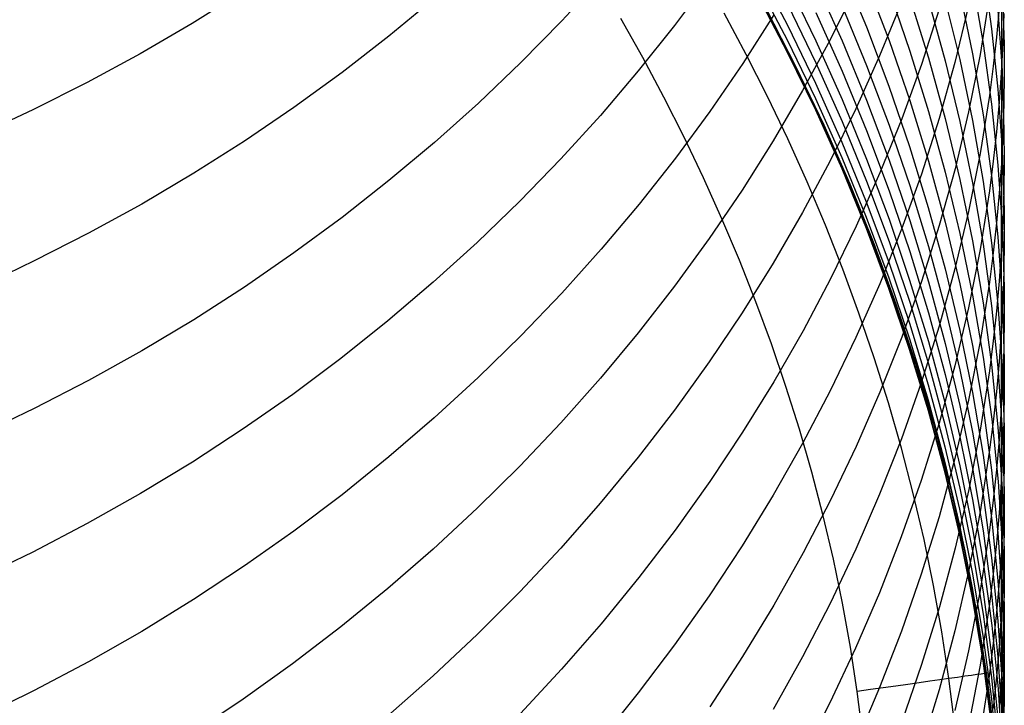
# Model space of a CAD drawing. Extents: x -383 to 1849, y -1185 to -529.
# Tile 705 of 870: x 1839.48 to 1846.99, y -1103.28 to -1098.05. Entities that reach past the tile are written whole.
import ezdxf

# ---------------------------------------------------------------- set-up
doc = ezdxf.new("R2010")
doc.units = 0
doc.layers.add('PREDEFINITO', color=7, linetype='CONTINUOUS')

msp = doc.modelspace()

# ---------------------------------------------------------------- linework, layer by layer
at = {"layer": 'PREDEFINITO'}
for p, q in [((1845.1122, -1097.6567, 581.6383), (1845.3401, -1098.0931, 581.6551)), ((1845.7566, -1097.6556, 591.3899), (1845.943, -1098.1055, 591.4625)), ((1846.8334, -1097.6615, 605.1095), (1846.8981, -1098.1215, 605.2617)), ((1843.9205, -1097.734, 629.2261), (1843.6195, -1098.0608, 629.4364)), ((1844.7435, -1097.7415, 626.9721), (1844.4794, -1098.096, 627.1893)), ((1845.9437, -1097.7586, 593.0454), (1846.1158, -1098.2117, 593.1281)), ((1846.9723, -1097.7373, 612.5524), (1846.9723, -1099.149, 609.3175)), ((1841.1866, -1097.838, 634.0131), (1840.7993, -1098.0806, 634.1863)), ((1845.1121, -1097.7741, 580.0054), (1845.3401, -1098.2108, 580.0135)), ((1845.342, -1097.7701, 584.9217), (1845.5564, -1098.2124, 584.9545)), ((1845.5566, -1097.7676, 588.175), (1845.7572, -1098.2139, 588.2266)), ((1845.8625, -1097.8105, 622.6603), (1845.6666, -1098.2046, 622.8791)), ((1846.1171, -1097.8351, 594.7376), (1846.2746, -1098.2913, 594.8299)), ((1846.7527, -1097.7735, 603.359), (1846.8335, -1098.2346, 603.5011)), ((1846.9789, -1097.7816, 608.8005), (1846.9939, -1098.2377, 608.9727)), ((1842.6459, -1097.89, 631.6539), (1842.2995, -1098.1772, 631.8484)), ((1845.3418, -1098.3015, 575.4382), (1845.1138, -1097.8667, 575.4729)), ((1845.114, -1097.853, 578.2368), (1845.342, -1098.2893, 578.2331)), ((1846.2731, -1097.8854, 596.4453), (1846.4158, -1098.3441, 596.5472)), ((1846.4158, -1097.9055, 598.1611), (1846.5434, -1098.3659, 598.2728)), ((1846.5423, -1097.8952, 599.8861), (1846.6547, -1098.3565, 600.0079)), ((1846.6558, -1097.8516, 601.6181), (1846.7525, -1098.3132, 601.75)), ((1846.8811, -1097.8789, 614.551), (1846.8102, -1098.3186, 614.749)), ((1845.4056, -1098.4106, 575.188), (1845.1799, -1097.9739, 575.188)), ((1845.4056, -1098.4106, 0.688), (1845.1799, -1097.9739, 0.688)), ((1845.1799, -1097.9739, 287.438), (1845.4056, -1098.4106, 287.438)), ((1845.3422, -1097.9384, 583.2871), (1845.5566, -1098.3808, 583.3122)), ((1845.757, -1097.9498, 589.8067), (1845.9435, -1098.4007, 589.8692)), ((1846.2104, -1097.9204, 620.6174), (1846.0439, -1098.3285, 620.8329)), ((1846.4989, -1097.9728, 618.5865), (1846.3633, -1098.3928, 618.7971)), ((1846.7222, -1097.9469, 616.5574), (1846.6181, -1098.378, 616.7625)), ((1846.956, -1097.961, 612.6475), (1846.9354, -1098.1845, 612.7426)), ((1846.9453, -1097.9818, 607.0325), (1846.9774, -1098.4408, 607.1951)), ((1843.6195, -1098.0608, 629.4364), (1843.3067, -1098.3792, 629.6417)), ((1844.2377, -1098.3414, -0.312), (1844.0702, -1098.0433, -0.312)), ((1845.026, -1098.3177, -0.0191), (1844.8572, -1098.0013, -0.0191)), ((1845.2369, -1098.015, 624.9301), (1844.9996, -1098.3867, 625.1472)), ((1845.5578, -1097.998, 586.5997), (1845.7583, -1098.4454, 586.642)), ((1846.9917, -1098.0051, 610.7604), (1846.9841, -1098.2311, 610.8511)), ((1840.7993, -1098.0806, 634.1863), (1840.4026, -1098.312, 634.3521)), ((1844.4794, -1098.096, 627.1893), (1844.2026, -1098.4432, 627.4024)), ((1845.3401, -1098.0931, 581.6551), (1845.5545, -1098.5363, 581.6723)), ((1845.943, -1098.1055, 591.4625), (1846.1151, -1098.5606, 591.5361)), ((1846.8981, -1098.1215, 605.2617), (1846.9465, -1098.5828, 605.4146)), ((1842.2995, -1098.1772, 631.8484), (1841.9425, -1098.4546, 632.0367)), ((1845.3401, -1098.2108, 580.0135), (1845.5544, -1098.6543, 580.0221)), ((1845.6666, -1098.2046, 622.8791), (1845.4564, -1098.5932, 623.0952)), ((1845.5564, -1098.2124, 584.9545), (1845.7568, -1098.661, 584.9881)), ((1845.7572, -1098.2139, 588.2266), (1845.9437, -1098.666, 588.2791)), ((1846.1158, -1098.2117, 593.1281), (1846.2733, -1098.6696, 593.212)), ((1846.9354, -1098.1845, 612.7426), (1846.9104, -1098.4075, 612.8376)), ((1845.342, -1098.2893, 578.2331), (1845.5564, -1098.7323, 578.2295)), ((1846.8335, -1098.2346, 603.5011), (1846.8983, -1098.6976, 603.644)), ((1846.9841, -1098.2311, 610.8511), (1846.9722, -1098.4569, 610.9418)), ((1846.9939, -1098.2377, 608.9727), (1846.9949, -1098.4657, 609.0588)), ((1840.4026, -1098.312, 634.3521), (1839.9969, -1098.5319, 634.5102)), ((1844.3987, -1098.6434, -0.312), (1844.2377, -1098.3414, -0.312)), ((1845.1878, -1098.638, -0.0191), (1845.026, -1098.3177, -0.0191)), ((1845.5562, -1098.7431, 575.4034), (1845.3418, -1098.3015, 575.4382)), ((1846.0439, -1098.3285, 620.8329), (1845.8624, -1098.7318, 621.0462)), ((1846.2746, -1098.2913, 594.8299), (1846.4172, -1098.7518, 594.9233)), ((1846.4158, -1098.3441, 596.5472), (1846.5434, -1098.8065, 596.6503)), ((1846.5434, -1098.3659, 598.2728), (1846.6557, -1098.8295, 598.3856)), ((1846.6547, -1098.3565, 600.0079), (1846.7515, -1098.8206, 600.1307)), ((1846.8102, -1098.3186, 614.749), (1846.7227, -1098.756, 614.9463)), ((1846.7525, -1098.3132, 601.75), (1846.8333, -1098.7771, 601.8829)), ((1843.3067, -1098.3792, 629.6417), (1842.9824, -1098.6889, 629.8417)), ((1844.9996, -1098.3867, 625.1472), (1844.749, -1098.7518, 625.3607)), ((1845.6176, -1098.854, 575.188), (1845.4056, -1098.4106, 575.188)), ((1845.6176, -1098.854, 0.688), (1845.4056, -1098.4106, 0.688)), ((1845.4056, -1098.4106, 287.438), (1845.6176, -1098.854, 287.438)), ((1845.5566, -1098.3808, 583.3122), (1845.7571, -1098.8294, 583.3378)), ((1845.9435, -1098.4007, 589.8692), (1846.1156, -1098.8569, 589.9328)), ((1846.3633, -1098.3928, 618.7971), (1846.2122, -1098.8088, 619.0061)), ((1846.6181, -1098.378, 616.7625), (1846.498, -1098.8059, 616.9664)), ((1846.9104, -1098.4075, 612.8376), (1846.8812, -1098.6302, 612.9325)), ((1846.9774, -1098.4408, 607.1951), (1846.9926, -1098.9001, 607.3582)), ((1841.9425, -1098.4546, 632.0367), (1841.5752, -1098.7219, 632.2186)), ((1844.2026, -1098.4432, 627.4024), (1843.9133, -1098.7827, 627.6112)), ((1845.7583, -1098.4454, 586.642), (1845.9448, -1098.8986, 586.6851)), ((1846.9722, -1098.4569, 610.9418), (1846.9558, -1098.6825, 611.0325)), ((1846.9949, -1098.4657, 609.0588), (1846.9917, -1098.6936, 609.1451)), ((1839.9969, -1098.5319, 634.5102), (1839.5824, -1098.7399, 634.6604)), ((1845.5545, -1098.5363, 581.6723), (1845.755, -1098.9858, 581.6901)), ((1846.1151, -1098.5606, 591.5361), (1846.2726, -1099.0205, 591.6108)), ((1846.9465, -1098.5828, 605.4146), (1846.9784, -1099.0449, 605.568)), ((1844.5531, -1098.949, -0.312), (1844.3987, -1098.6434, -0.312)), ((1845.3425, -1098.962, -0.0191), (1845.1878, -1098.638, -0.0191)), ((1845.4564, -1098.5932, 623.0952), (1845.2322, -1098.9759, 623.3083)), ((1845.5544, -1098.6543, 580.0221), (1845.755, -1099.1041, 580.031)), ((1845.7568, -1098.661, 584.9881), (1845.9432, -1099.1154, 585.0224)), ((1845.9437, -1098.666, 588.2791), (1846.1158, -1099.1234, 588.3325)), ((1846.8812, -1098.6302, 612.9325), (1846.81, -1099.074, 613.1219)), ((1839.5824, -1098.7399, 634.6604), (1839.372, -1098.8393, 634.7324)), ((1841.5752, -1098.7219, 632.2186), (1841.1979, -1098.9786, 632.3939)), ((1842.9824, -1098.6889, 629.8417), (1842.6469, -1098.9894, 630.0362)), ((1845.5564, -1098.7323, 578.2295), (1845.7569, -1099.1817, 578.2262)), ((1845.8624, -1098.7318, 621.0462), (1845.6665, -1099.1301, 621.2572)), ((1846.2733, -1098.6696, 593.212), (1846.416, -1099.1318, 593.2969)), ((1846.8983, -1098.6976, 603.644), (1846.9467, -1099.1618, 603.7877)), ((1846.9558, -1098.6825, 611.0325), (1846.9351, -1098.9078, 611.1232)), ((1846.9917, -1098.6936, 609.1451), (1846.9842, -1098.9214, 609.2313)), ((1843.9133, -1098.7827, 627.6112), (1843.612, -1099.1141, 627.8153)), ((1844.749, -1098.7518, 625.3607), (1844.4853, -1099.11, 625.5705)), ((1845.7567, -1099.1911, 575.3683), (1845.5562, -1098.7431, 575.4034)), ((1846.2122, -1098.8088, 619.0061), (1846.046, -1099.2204, 619.2132)), ((1846.498, -1098.8059, 616.9664), (1846.362, -1099.2303, 617.1689)), ((1846.4172, -1098.7518, 594.9233), (1846.5447, -1099.2161, 595.0178)), ((1846.5434, -1098.8065, 596.6503), (1846.6557, -1099.2722, 596.7543)), ((1846.7227, -1098.756, 614.9463), (1846.6188, -1099.1907, 615.1426)), ((1846.8333, -1098.7771, 601.8829), (1846.8981, -1099.2428, 602.0166)), ((1845.8155, -1099.3036, 575.188), (1845.6176, -1098.854, 575.188)), ((1845.8155, -1099.3036, 0.688), (1845.6176, -1098.854, 0.688)), ((1845.6176, -1098.854, 287.438), (1845.8155, -1099.3036, 287.438)), ((1845.7571, -1098.8294, 583.3378), (1845.9436, -1099.2839, 583.3641)), ((1846.1156, -1098.8569, 589.9328), (1846.2732, -1099.3179, 589.9973)), ((1846.6557, -1098.8295, 598.3856), (1846.7524, -1099.296, 598.4994)), ((1846.7515, -1098.8206, 600.1307), (1846.8325, -1099.287, 600.2543)), ((1844.7006, -1099.2582, -0.312), (1844.5531, -1098.949, -0.312)), ((1845.4899, -1099.2897, -0.0191), (1845.3425, -1098.962, -0.0191)), ((1845.9448, -1098.8986, 586.6851), (1846.1168, -1099.3571, 586.729)), ((1846.9351, -1098.9078, 611.1232), (1846.9101, -1099.1326, 611.2138)), ((1846.9842, -1098.9214, 609.2313), (1846.9723, -1099.149, 609.3175)), ((1846.9926, -1098.9001, 607.3582), (1846.9939, -1099.1298, 607.4398)), ((1841.1979, -1098.9786, 632.3939), (1840.8108, -1099.2244, 632.5622)), ((1842.6469, -1098.9894, 630.0362), (1842.3004, -1099.2804, 630.225)), ((1845.2322, -1098.9759, 623.3083), (1844.9945, -1099.3524, 623.5183)), ((1845.755, -1098.9858, 581.6901), (1845.9415, -1099.4411, 581.7084)), ((1846.2726, -1099.0205, 591.6108), (1846.4152, -1099.4847, 591.6865)), ((1843.612, -1099.1141, 627.8153), (1843.2988, -1099.437, 628.0147)), ((1844.4853, -1099.11, 625.5705), (1844.2089, -1099.4608, 625.7764)), ((1845.755, -1099.1041, 580.031), (1845.9414, -1099.5597, 580.0404)), ((1845.9432, -1099.1154, 585.0224), (1846.1153, -1099.5751, 585.0574)), ((1846.81, -1099.074, 613.1219), (1846.7222, -1099.5156, 613.3107)), ((1846.9784, -1099.0449, 605.568), (1846.9934, -1099.5073, 605.7219)), ((1845.6665, -1099.1301, 621.2572), (1845.4562, -1099.5229, 621.4655)), ((1845.9431, -1099.6449, 575.333), (1845.7567, -1099.1911, 575.3683)), ((1845.7569, -1099.1817, 578.2262), (1845.9433, -1099.637, 578.2231)), ((1846.1158, -1099.1234, 588.3325), (1846.2734, -1099.5857, 588.3868)), ((1846.416, -1099.1318, 593.2969), (1846.5436, -1099.5977, 593.3828)), ((1846.6188, -1099.1907, 615.1426), (1846.4989, -1099.6221, 615.3379)), ((1846.9101, -1099.1326, 611.2138), (1846.8808, -1099.3571, 611.3043)), ((1846.9467, -1099.1618, 603.7877), (1846.9786, -1099.6269, 603.9319)), ((1846.9723, -1099.149, 609.3175), (1846.956, -1099.3763, 609.4038)), ((1846.9723, -1099.149, 609.3175), (1846.9717, -1099.8179, 607.6848)), ((1846.9939, -1099.1298, 607.4398), (1846.9908, -1099.3593, 607.5214)), ((1840.8108, -1099.2244, 632.5622), (1840.4144, -1099.4589, 632.7233)), ((1844.8411, -1099.5707, -0.312), (1844.7006, -1099.2582, -0.312)), ((1846.046, -1099.2204, 619.2132), (1845.8649, -1099.6274, 619.4182)), ((1846.362, -1099.2303, 617.1689), (1846.2106, -1099.6507, 617.3699)), ((1846.5447, -1099.2161, 595.0178), (1846.6569, -1099.6836, 595.1132)), ((1846.8981, -1099.2428, 602.0166), (1846.9466, -1099.7098, 602.151)), ((1842.3004, -1099.2804, 630.225), (1841.9433, -1099.5615, 630.4078)), ((1845.6298, -1099.6207, -0.0191), (1845.4899, -1099.2897, -0.0191)), ((1845.9992, -1099.7588, 575.188), (1845.8155, -1099.3036, 575.188)), ((1845.9992, -1099.7588, 0.688), (1845.8155, -1099.3036, 0.688)), ((1845.8155, -1099.3036, 287.438), (1845.9992, -1099.7588, 287.438)), ((1845.9436, -1099.2839, 583.3641), (1846.1157, -1099.7438, 583.391)), ((1846.2732, -1099.3179, 589.9973), (1846.4159, -1099.7833, 590.0626)), ((1846.6557, -1099.2722, 596.7543), (1846.7524, -1099.7407, 596.8592)), ((1846.7524, -1099.296, 598.4994), (1846.8333, -1099.7647, 598.614)), ((1846.8325, -1099.287, 600.2543), (1846.8974, -1099.7551, 600.3788)), ((1844.9945, -1099.3524, 623.5183), (1844.7433, -1099.7223, 623.725)), ((1846.1168, -1099.3571, 586.729), (1846.2743, -1099.8205, 586.7736)), ((1846.8808, -1099.3571, 611.3043), (1846.8096, -1099.8046, 611.4849)), ((1846.956, -1099.3763, 609.4038), (1846.9354, -1099.6033, 609.49)), ((1846.9908, -1099.3593, 607.5214), (1846.9834, -1099.5887, 607.6031)), ((1840.4144, -1099.4589, 632.7233), (1840.0088, -1099.6818, 632.877)), ((1843.2988, -1099.437, 628.0147), (1842.974, -1099.7511, 628.2089)), ((1844.2089, -1099.4608, 625.7764), (1843.92, -1099.8038, 625.978)), ((1845.9415, -1099.4411, 581.7084), (1846.1136, -1099.9018, 581.7272)), ((1846.4152, -1099.4847, 591.6865), (1846.5428, -1099.9526, 591.7631)), ((1841.9433, -1099.5615, 630.4078), (1841.5758, -1099.8323, 630.5844)), ((1845.4562, -1099.5229, 621.4655), (1845.2321, -1099.9097, 621.6711)), ((1845.9414, -1099.5597, 580.0404), (1846.1135, -1100.0207, 580.0501)), ((1846.7222, -1099.5156, 613.3107), (1846.618, -1099.9544, 613.4986)), ((1846.9934, -1099.5073, 605.7219), (1846.9945, -1099.7385, 605.7989)), ((1844.9744, -1099.8864, -0.312), (1844.8411, -1099.5707, -0.312)), ((1845.7619, -1099.955, -0.0191), (1845.6298, -1099.6207, -0.0191)), ((1845.8649, -1099.6274, 619.4182), (1845.6693, -1100.0291, 619.621)), ((1845.9433, -1099.637, 578.2231), (1846.1154, -1100.0977, 578.2203)), ((1846.1153, -1099.5751, 585.0574), (1846.2728, -1100.0396, 585.093)), ((1846.2734, -1099.5857, 588.3868), (1846.4161, -1100.0523, 588.4418)), ((1846.4989, -1099.6221, 615.3379), (1846.3633, -1100.05, 615.5318)), ((1846.5436, -1099.5977, 593.3828), (1846.6559, -1100.067, 593.4695)), ((1846.9354, -1099.6033, 609.49), (1846.9104, -1099.83, 609.5761)), ((1846.9834, -1099.5887, 607.6031), (1846.9717, -1099.8179, 607.6848)), ((1846.9786, -1099.6269, 603.9319), (1846.9936, -1100.0923, 604.0765)), ((1840.0088, -1099.6818, 632.877), (1839.5944, -1099.8926, 633.023)), ((1846.1152, -1100.1041, 575.2976), (1845.9431, -1099.6449, 575.333)), ((1846.2106, -1099.6507, 617.3699), (1846.0441, -1100.0669, 617.5691)), ((1846.6569, -1099.6836, 595.1132), (1846.7535, -1100.154, 595.2095)), ((1846.9466, -1099.7098, 602.151), (1846.9785, -1100.1776, 602.2859)), ((1842.974, -1099.7511, 628.2089), (1842.6381, -1100.056, 628.3978)), ((1844.7433, -1099.7223, 623.725), (1844.4792, -1100.0851, 623.928)), ((1846.1684, -1100.2193, 575.188), (1845.9992, -1099.7588, 575.188)), ((1846.1684, -1100.2193, 0.688), (1845.9992, -1099.7588, 0.688)), ((1845.9992, -1099.7588, 287.438), (1846.1684, -1100.2193, 287.438)), ((1846.1157, -1099.7438, 583.391), (1846.2733, -1100.2085, 583.4184)), ((1846.4159, -1099.7833, 590.0626), (1846.5435, -1100.2524, 590.1288)), ((1846.7524, -1099.7407, 596.8592), (1846.8333, -1100.2115, 596.965)), ((1846.8333, -1099.7647, 598.614), (1846.8981, -1100.2353, 598.7294)), ((1846.8974, -1099.7551, 600.3788), (1846.946, -1100.2246, 600.5038)), ((1846.9945, -1099.7385, 605.7989), (1846.9913, -1099.9697, 605.876)), ((1841.5758, -1099.8323, 630.5844), (1841.1983, -1100.0925, 630.7545)), ((1843.92, -1099.8038, 625.978), (1843.619, -1100.1386, 626.1752)), ((1846.2743, -1099.8205, 586.7736), (1846.4169, -1100.2883, 586.8189)), ((1846.8096, -1099.8046, 611.4849), (1846.7216, -1100.2498, 611.6649)), ((1846.9104, -1099.83, 609.5761), (1846.8812, -1100.0562, 609.6621)), ((1846.9717, -1099.8179, 607.6848), (1846.9556, -1100.0468, 607.7665)), ((1846.9717, -1099.8179, 607.6848), (1846.9718, -1100.4314, 606.0303)), ((1839.5944, -1099.8926, 633.023), (1839.384, -1099.9934, 633.093)), ((1845.1003, -1100.205, -0.312), (1844.9744, -1099.8864, -0.312)), ((1845.2321, -1099.9097, 621.6711), (1844.9943, -1100.2903, 621.8737)), ((1846.1136, -1099.9018, 581.7272), (1846.2712, -1100.3673, 581.7465)), ((1845.8862, -1100.2923, -0.0191), (1845.7619, -1099.955, -0.0191)), ((1846.618, -1099.9544, 613.4986), (1846.4977, -1100.3901, 613.6854)), ((1846.5428, -1099.9526, 591.7631), (1846.655, -1100.4238, 591.8405)), ((1846.9913, -1099.9697, 605.876), (1846.9837, -1100.2006, 605.9532)), ((1841.1983, -1100.0925, 630.7545), (1840.8111, -1100.3416, 630.9179)), ((1842.6381, -1100.056, 628.3978), (1842.2913, -1100.3512, 628.5812)), ((1844.4792, -1100.0851, 623.928), (1844.2023, -1100.4405, 624.1273)), ((1845.6693, -1100.0291, 619.621), (1845.4595, -1100.4254, 619.8212)), ((1846.0441, -1100.0669, 617.5691), (1845.8627, -1100.4783, 617.7664)), ((1846.1135, -1100.0207, 580.0501), (1846.2711, -1100.4865, 580.0602)), ((1846.3633, -1100.05, 615.5318), (1846.2122, -1100.474, 615.7242)), ((1846.2728, -1100.0396, 585.093), (1846.4154, -1100.5085, 585.1293)), ((1846.4161, -1100.0523, 588.4418), (1846.5437, -1100.5227, 588.4976)), ((1846.6559, -1100.067, 593.4695), (1846.7526, -1100.5391, 593.5571)), ((1846.8812, -1100.0562, 609.6621), (1846.81, -1100.5072, 609.8339)), ((1846.9556, -1100.0468, 607.7665), (1846.9351, -1100.2754, 607.8481)), ((1846.9936, -1100.0923, 604.0765), (1846.9947, -1100.3251, 604.1489)), ((1843.619, -1100.1386, 626.1752), (1843.3062, -1100.4649, 626.3678)), ((1846.2728, -1100.5682, 575.2621), (1846.1152, -1100.1041, 575.2976)), ((1846.1154, -1100.0977, 578.2203), (1846.2729, -1100.5632, 578.2177)), ((1846.7535, -1100.154, 595.2095), (1846.8342, -1100.6267, 595.3065)), ((1845.2186, -1100.5265, -0.312), (1845.1003, -1100.205, -0.312)), ((1846.3227, -1100.6846, 575.188), (1846.1684, -1100.2193, 575.188)), ((1846.3227, -1100.6846, 0.688), (1846.1684, -1100.2193, 0.688)), ((1846.1684, -1100.2193, 287.438), (1846.3227, -1100.6846, 287.438)), ((1846.2733, -1100.2085, 583.4184), (1846.416, -1100.6775, 583.4463)), ((1846.8333, -1100.2115, 596.965), (1846.8981, -1100.6841, 597.0714)), ((1846.8981, -1100.2353, 598.7294), (1846.9466, -1100.7072, 598.8453)), ((1846.946, -1100.2246, 600.5038), (1846.9781, -1100.695, 600.6294)), ((1846.9837, -1100.2006, 605.9532), (1846.9718, -1100.4314, 606.0303)), ((1846.9785, -1100.1776, 602.2859), (1846.9935, -1100.6459, 602.4213)), ((1844.9943, -1100.2903, 621.8737), (1844.7432, -1100.6642, 622.073)), ((1846.0024, -1100.6325, -0.0191), (1845.8862, -1100.2923, -0.0191)), ((1846.4169, -1100.2883, 586.8189), (1846.5445, -1100.7599, 586.8649)), ((1846.5435, -1100.2524, 590.1288), (1846.6558, -1100.7249, 590.1957)), ((1846.7216, -1100.2498, 611.6649), (1846.6173, -1100.6923, 611.8442)), ((1846.9351, -1100.2754, 607.8481), (1846.9104, -1100.5036, 607.9297)), ((1840.8111, -1100.3416, 630.9179), (1840.4145, -1100.5792, 631.0743)), ((1842.2913, -1100.3512, 628.5812), (1841.9338, -1100.6363, 628.7588)), ((1846.2712, -1100.3673, 581.7465), (1846.4139, -1100.8372, 581.7662)), ((1846.4977, -1100.3901, 613.6854), (1846.3618, -1100.8222, 613.871)), ((1846.9947, -1100.3251, 604.1489), (1846.9915, -1100.5577, 604.2214)), ((1843.3062, -1100.4649, 626.3678), (1842.9819, -1100.7823, 626.5555)), ((1844.2023, -1100.4405, 624.1273), (1843.913, -1100.7881, 624.3225)), ((1845.4595, -1100.4254, 619.8212), (1845.2358, -1100.8156, 620.0188)), ((1846.655, -1100.4238, 591.8405), (1846.7517, -1100.8978, 591.9186)), ((1846.9718, -1100.4314, 606.0303), (1846.9556, -1100.662, 606.1074)), ((1846.9718, -1100.4314, 606.0303), (1846.9721, -1101.5816, 602.6926)), ((1845.3293, -1100.8506, -0.312), (1845.2186, -1100.5265, -0.312)), ((1845.8627, -1100.4783, 617.7664), (1845.6668, -1100.8845, 617.9614)), ((1846.2122, -1100.474, 615.7242), (1846.046, -1100.8935, 615.9149)), ((1846.2711, -1100.4865, 580.0602), (1846.4138, -1100.9566, 580.0706)), ((1846.4154, -1100.5085, 585.1293), (1846.543, -1100.9812, 585.1661)), ((1846.5437, -1100.5227, 588.4976), (1846.656, -1100.9965, 588.554)), ((1846.81, -1100.5072, 609.8339), (1846.7222, -1100.9558, 610.0051)), ((1846.7526, -1100.5391, 593.5571), (1846.8334, -1101.0135, 593.6454)), ((1846.9104, -1100.5036, 607.9297), (1846.8813, -1100.7313, 608.0112)), ((1840.4145, -1100.5792, 631.0743), (1840.0087, -1100.805, 631.2235)), ((1846.4155, -1101.0368, 575.2266), (1846.2728, -1100.5682, 575.2621)), ((1846.2729, -1100.5632, 578.2177), (1846.4156, -1101.0332, 578.2153)), ((1846.9915, -1100.5577, 604.2214), (1846.984, -1100.7902, 604.2939)), ((1841.9338, -1100.6363, 628.7588), (1841.5661, -1100.911, 628.9304)), ((1844.7432, -1100.6642, 622.073), (1844.479, -1101.031, 622.2688)), ((1846.1103, -1100.9754, -0.0191), (1846.0024, -1100.6325, -0.0191)), ((1846.462, -1101.1542, 575.188), (1846.3227, -1100.6846, 575.188)), ((1846.462, -1101.1542, 0.688), (1846.3227, -1100.6846, 0.688)), ((1846.3227, -1100.6846, 287.438), (1846.462, -1101.1542, 287.438)), ((1846.416, -1100.6775, 583.4463), (1846.5436, -1101.1505, 583.4748)), ((1846.6173, -1100.6923, 611.8442), (1846.4969, -1101.1315, 612.0224)), ((1846.8342, -1100.6267, 595.3065), (1846.8989, -1101.1013, 595.4042)), ((1846.8981, -1100.6841, 597.0714), (1846.9466, -1101.1581, 597.1784)), ((1846.9556, -1100.662, 606.1074), (1846.9349, -1100.8922, 606.1845)), ((1846.9935, -1100.6459, 602.4213), (1846.9947, -1100.88, 602.489)), ((1846.5445, -1100.7599, 586.8649), (1846.6567, -1101.2348, 586.9114)), ((1846.6558, -1100.7249, 590.1957), (1846.7525, -1101.2002, 590.2634)), ((1846.8813, -1100.7313, 608.0112), (1846.8106, -1101.1853, 608.1739)), ((1846.9466, -1100.7072, 598.8453), (1846.9785, -1101.1799, 598.9618)), ((1846.9781, -1100.695, 600.6294), (1846.9934, -1101.1657, 600.7554)), ((1840.0087, -1100.805, 631.2235), (1839.5941, -1101.0186, 631.3652)), ((1842.9819, -1100.7823, 626.5555), (1842.6463, -1101.0903, 626.738)), ((1843.913, -1100.7881, 624.3225), (1843.6116, -1101.1273, 624.5134)), ((1845.2358, -1100.8156, 620.0188), (1844.9984, -1101.1995, 620.2135)), ((1846.3618, -1100.8222, 613.871), (1846.2103, -1101.2503, 614.0553)), ((1846.4139, -1100.8372, 581.7662), (1846.5416, -1101.3109, 581.7864)), ((1846.984, -1100.7902, 604.2939), (1846.9721, -1101.0225, 604.3664)), ((1841.5661, -1100.911, 628.9304), (1841.1883, -1101.1749, 629.0956)), ((1845.432, -1101.1772, -0.312), (1845.3293, -1100.8506, -0.312)), ((1845.6668, -1100.8845, 617.9614), (1845.4566, -1101.2851, 618.1542)), ((1846.046, -1100.8935, 615.9149), (1845.8649, -1101.3082, 616.1038)), ((1846.7517, -1100.8978, 591.9186), (1846.8326, -1101.3742, 591.9974)), ((1846.9349, -1100.8922, 606.1845), (1846.91, -1101.122, 606.2616)), ((1846.9947, -1100.88, 602.489), (1846.9915, -1101.114, 602.5569)), ((1846.2097, -1101.3209, -0.0191), (1846.1103, -1100.9754, -0.0191)), ((1846.4138, -1100.9566, 580.0706), (1846.5415, -1101.4307, 580.0815)), ((1846.543, -1100.9812, 585.1661), (1846.6552, -1101.4573, 585.2034)), ((1846.7222, -1100.9558, 610.0051), (1846.618, -1101.4017, 610.1755)), ((1839.5941, -1101.0186, 631.3652), (1839.3836, -1101.1207, 631.4332)), ((1844.479, -1101.031, 622.2688), (1844.2022, -1101.3902, 622.461)), ((1846.5431, -1101.5092, 575.191), (1846.4155, -1101.0368, 575.2266)), ((1846.4156, -1101.0332, 578.2153), (1846.5432, -1101.507, 578.2132)), ((1846.656, -1100.9965, 588.554), (1846.7527, -1101.4732, 588.6111)), ((1846.8334, -1101.0135, 593.6454), (1846.8982, -1101.4898, 593.7343)), ((1846.9721, -1101.0225, 604.3664), (1846.9558, -1101.2546, 604.439)), ((1842.6463, -1101.0903, 626.738), (1842.2998, -1101.3885, 626.9152)), ((1843.6116, -1101.1273, 624.5134), (1843.2984, -1101.458, 624.6998)), ((1846.4969, -1101.1315, 612.0224), (1846.3608, -1101.5673, 612.1995)), ((1846.91, -1101.122, 606.2616), (1846.8807, -1101.3515, 606.3385)), ((1846.8989, -1101.1013, 595.4042), (1846.9472, -1101.5772, 595.5025)), ((1846.9915, -1101.114, 602.5569), (1846.984, -1101.3479, 602.6247)), ((1841.1883, -1101.1749, 629.0956), (1840.8009, -1101.4276, 629.2544)), ((1844.9984, -1101.1995, 620.2135), (1844.7477, -1101.5766, 620.405)), ((1845.5266, -1101.506, -0.312), (1845.432, -1101.1772, -0.312)), ((1846.5858, -1101.6276, 575.188), (1846.462, -1101.1542, 575.188)), ((1846.5858, -1101.6276, 0.688), (1846.462, -1101.1542, 0.688)), ((1846.462, -1101.1542, 287.438), (1846.5858, -1101.6276, 287.438)), ((1846.5436, -1101.1505, 583.4748), (1846.6558, -1101.6268, 583.5038)), ((1846.8106, -1101.1853, 608.1739), (1846.7232, -1101.637, 608.336)), ((1846.7525, -1101.2002, 590.2634), (1846.8333, -1101.678, 590.3316)), ((1846.9466, -1101.1581, 597.1784), (1846.9786, -1101.633, 597.2859)), ((1846.9785, -1101.1799, 598.9618), (1846.9935, -1101.6531, 599.0786)), ((1846.9934, -1101.1657, 600.7554), (1846.9946, -1101.4011, 600.8185)), ((1845.4566, -1101.2851, 618.1542), (1845.2325, -1101.6797, 618.3443)), ((1846.2103, -1101.2503, 614.0553), (1846.0437, -1101.674, 614.2379)), ((1846.6567, -1101.2348, 586.9114), (1846.7533, -1101.7127, 586.9586)), ((1846.9558, -1101.2546, 604.439), (1846.9352, -1101.4863, 604.5115)), ((1845.8649, -1101.3082, 616.1038), (1845.6693, -1101.7176, 616.2906)), ((1846.3005, -1101.6686, -0.0191), (1846.2097, -1101.3209, -0.0191)), ((1846.5416, -1101.3109, 581.7864), (1846.6539, -1101.7879, 581.807)), ((1846.8807, -1101.3515, 606.3385), (1846.8096, -1101.8088, 606.4922)), ((1846.984, -1101.3479, 602.6247), (1846.9721, -1101.5816, 602.6926)), ((1840.8009, -1101.4276, 629.2544), (1840.404, -1101.6687, 629.4064)), ((1842.2998, -1101.3885, 626.9152), (1841.9426, -1101.6766, 627.0868)), ((1844.2022, -1101.3902, 622.461), (1843.9129, -1101.7415, 622.6493)), ((1846.618, -1101.4017, 610.1755), (1846.4978, -1101.8445, 610.345)), ((1846.5415, -1101.4307, 580.0815), (1846.6539, -1101.9081, 580.0926)), ((1846.8326, -1101.3742, 591.9974), (1846.8974, -1101.8523, 592.0768)), ((1846.9946, -1101.4011, 600.8185), (1846.9916, -1101.6363, 600.8816)), ((1843.2984, -1101.458, 624.6998), (1842.9736, -1101.7795, 624.8815)), ((1845.613, -1101.837, -0.312), (1845.5266, -1101.506, -0.312)), ((1846.6554, -1101.985, 575.1554), (1846.5431, -1101.5092, 575.191)), ((1846.5432, -1101.507, 578.2132), (1846.6555, -1101.9842, 578.2114)), ((1846.6552, -1101.4573, 585.2034), (1846.7519, -1101.9362, 585.2413)), ((1846.7527, -1101.4732, 588.6111), (1846.8335, -1101.9523, 588.6687)), ((1846.8982, -1101.4898, 593.7343), (1846.9466, -1101.9675, 593.8237)), ((1846.9352, -1101.4863, 604.5115), (1846.9102, -1101.7177, 604.5839)), ((1844.7477, -1101.5766, 620.405), (1844.484, -1101.9466, 620.5933)), ((1846.3608, -1101.5673, 612.1995), (1846.2092, -1101.999, 612.3753)), ((1846.9472, -1101.5772, 595.5025), (1846.979, -1102.054, 595.6012)), ((1846.9721, -1101.5816, 602.6926), (1846.9559, -1101.8151, 602.7605)), ((1846.9721, -1101.5816, 602.6926), (1846.9724, -1102.1064, 601.008)), ((1840.404, -1101.6687, 629.4064), (1839.9981, -1101.8978, 629.5514)), ((1846.3824, -1102.0185, -0.0191), (1846.3005, -1101.6686, -0.0191)), ((1846.6941, -1102.1044, 575.188), (1846.5858, -1101.6276, 575.188)), ((1846.6941, -1102.1044, 0.688), (1846.5858, -1101.6276, 0.688)), ((1846.5858, -1101.6276, 287.438), (1846.6941, -1102.1044, 287.438)), ((1846.7232, -1101.637, 608.336), (1846.6194, -1102.0858, 608.4974)), ((1846.6558, -1101.6268, 583.5038), (1846.7525, -1102.106, 583.5331)), ((1846.9786, -1101.633, 597.2859), (1846.9938, -1102.1082, 597.3938)), ((1846.9916, -1101.6363, 600.8816), (1846.9842, -1101.8715, 600.9448)), ((1846.9935, -1101.6531, 599.0786), (1846.9947, -1101.8897, 599.1372)), ((1841.9426, -1101.6766, 627.0868), (1841.5752, -1101.9542, 627.2526)), ((1843.9129, -1101.7415, 622.6493), (1843.6115, -1102.0845, 622.8335)), ((1845.2325, -1101.6797, 618.3443), (1844.9948, -1102.0679, 618.5317)), ((1845.6693, -1101.7176, 616.2906), (1845.4595, -1102.1214, 616.4751)), ((1846.0437, -1101.674, 614.2379), (1845.8623, -1102.0929, 614.4188)), ((1846.7533, -1101.7127, 586.9586), (1846.8341, -1102.1929, 587.0062)), ((1846.8333, -1101.678, 590.3316), (1846.8981, -1102.1576, 590.4004)), ((1846.9102, -1101.7177, 604.5839), (1846.881, -1101.9487, 604.6563)), ((1842.9736, -1101.7795, 624.8815), (1842.6377, -1102.0916, 625.0583)), ((1846.6539, -1101.7879, 581.807), (1846.7507, -1102.2679, 581.828)), ((1846.8096, -1101.8088, 606.4922), (1846.7217, -1102.2639, 606.6454)), ((1846.9559, -1101.8151, 602.7605), (1846.9353, -1102.0482, 602.8283)), ((1845.691, -1102.1699, -0.312), (1845.613, -1101.837, -0.312)), ((1846.4978, -1101.8445, 610.345), (1846.3618, -1102.2836, 610.5135)), ((1846.8974, -1101.8523, 592.0768), (1846.9458, -1102.3318, 592.1567)), ((1846.9842, -1101.8715, 600.9448), (1846.9724, -1102.1064, 601.008)), ((1846.9947, -1101.8897, 599.1372), (1846.9915, -1102.1262, 599.1958)), ((1839.9981, -1101.8978, 629.5514), (1839.5833, -1102.1145, 629.6891)), ((1841.5752, -1101.9542, 627.2526), (1841.1977, -1102.2209, 627.4123)), ((1844.484, -1101.9466, 620.5933), (1844.2076, -1102.3089, 620.778)), ((1846.6539, -1101.9081, 580.0926), (1846.7507, -1102.3884, 580.1042)), ((1846.7519, -1101.9362, 585.2413), (1846.8327, -1102.4174, 585.2796)), ((1846.881, -1101.9487, 604.6563), (1846.8099, -1102.4091, 604.8009)), ((1846.8335, -1101.9523, 588.6687), (1846.8983, -1102.4333, 588.7268)), ((1846.9466, -1101.9675, 593.8237), (1846.9785, -1102.446, 593.9136)), ((1846.2092, -1101.999, 612.3753), (1846.0425, -1102.4262, 612.5496)), ((1846.4552, -1102.3705, -0.0191), (1846.3824, -1102.0185, -0.0191)), ((1846.7522, -1102.4638, 575.1199), (1846.6554, -1101.985, 575.1554)), ((1846.6555, -1101.9842, 578.2114), (1846.7522, -1102.4644, 578.2098)), ((1839.5833, -1102.1145, 629.6891), (1839.3728, -1102.218, 629.7552)), ((1842.6377, -1102.0916, 625.0583), (1842.2908, -1102.3939, 625.2299)), ((1843.6115, -1102.0845, 622.8335), (1843.2982, -1102.4187, 623.0134)), ((1844.9948, -1102.0679, 618.5317), (1844.7437, -1102.4492, 618.7161)), ((1845.4595, -1102.1214, 616.4751), (1845.2358, -1102.5191, 616.6571)), ((1845.8623, -1102.0929, 614.4188), (1845.6663, -1102.5065, 614.5977)), ((1846.6194, -1102.0858, 608.4974), (1846.4997, -1102.5314, 608.6579)), ((1846.7864, -1102.584, 575.188), (1846.6941, -1102.1044, 575.188)), ((1846.7864, -1102.584, 0.688), (1846.6941, -1102.1044, 0.688)), ((1846.6941, -1102.1044, 287.438), (1846.7864, -1102.584, 287.438)), ((1846.7525, -1102.106, 583.5331), (1846.8334, -1102.5876, 583.563)), ((1846.9353, -1102.0482, 602.8283), (1846.9104, -1102.2809, 602.8962)), ((1846.9724, -1102.1064, 601.008), (1846.9563, -1102.3411, 601.0713)), ((1846.9724, -1102.1064, 601.008), (1846.9722, -1102.5988, 599.3131)), ((1846.979, -1102.054, 595.6012), (1846.9939, -1102.5313, 595.7003)), ((1846.9938, -1102.1082, 597.3938), (1846.995, -1102.3458, 597.4479)), ((1845.7603, -1102.5045, -0.312), (1845.691, -1102.1699, -0.312)), ((1846.8341, -1102.1929, 587.0062), (1846.8987, -1102.6751, 587.0543)), ((1846.8981, -1102.1576, 590.4004), (1846.9466, -1102.6386, 590.4696)), ((1846.9915, -1102.1262, 599.1958), (1846.984, -1102.3626, 599.2544)), ((1841.1977, -1102.2209, 627.4123), (1840.8104, -1102.4762, 627.5657)), ((1846.7217, -1102.2639, 606.6454), (1846.6175, -1102.7161, 606.798)), ((1846.7507, -1102.2679, 581.828), (1846.8317, -1102.7502, 581.8493)), ((1844.2076, -1102.3089, 620.778), (1843.9187, -1102.6632, 620.959)), ((1846.3618, -1102.2836, 610.5135), (1846.2104, -1102.7186, 610.6806)), ((1846.9104, -1102.2809, 602.8962), (1846.8812, -1102.5133, 602.964)), ((1846.9563, -1102.3411, 601.0713), (1846.9359, -1102.5755, 601.1345)), ((1846.9458, -1102.3318, 592.1567), (1846.9778, -1102.8122, 592.237)), ((1846.995, -1102.3458, 597.4479), (1846.9919, -1102.5834, 597.502)), ((1842.2908, -1102.3939, 625.2299), (1841.9333, -1102.6858, 625.396)), ((1843.2982, -1102.4187, 623.0134), (1842.9735, -1102.7438, 623.1887)), ((1846.5188, -1102.7242, -0.0191), (1846.4552, -1102.3705, -0.0191)), ((1846.8099, -1102.4091, 604.8009), (1846.722, -1102.8672, 604.9451)), ((1846.7507, -1102.3884, 580.1042), (1846.8316, -1102.871, 580.116)), ((1846.8327, -1102.4174, 585.2796), (1846.8975, -1102.9006, 585.3183)), ((1846.984, -1102.3626, 599.2544), (1846.9722, -1102.5988, 599.3131)), ((1840.8104, -1102.4762, 627.5657), (1840.4138, -1102.7199, 627.7127)), ((1844.7437, -1102.4492, 618.7161), (1844.4796, -1102.8234, 618.8973)), ((1846.0425, -1102.4262, 612.5496), (1845.8609, -1102.8486, 612.7221)), ((1846.8331, -1102.945, 575.0845), (1846.7522, -1102.4638, 575.1199)), ((1846.7522, -1102.4644, 578.2098), (1846.8331, -1102.947, 578.2085)), ((1846.8983, -1102.4333, 588.7268), (1846.9467, -1102.9157, 588.7854)), ((1846.9785, -1102.446, 593.9136), (1846.9935, -1102.925, 594.0039)), ((1845.2358, -1102.5191, 616.6571), (1844.9984, -1102.9104, 616.8365)), ((1845.6663, -1102.5065, 614.5977), (1845.4561, -1102.9145, 614.7744)), ((1845.8209, -1102.8407, -0.312), (1845.7603, -1102.5045, -0.312)), ((1846.4997, -1102.5314, 608.6579), (1846.3641, -1102.9733, 608.8175)), ((1846.8812, -1102.5133, 602.964), (1846.8101, -1102.9765, 603.0993)), ((1846.9939, -1102.5313, 595.7003), (1846.9949, -1102.7699, 595.75)), ((1846.8626, -1103.066, 575.188), (1846.7864, -1102.584, 575.188)), ((1846.8626, -1103.066, 0.688), (1846.7864, -1102.584, 0.688)), ((1846.7864, -1102.584, 287.438), (1846.8626, -1103.066, 287.438)), ((1846.8334, -1102.5876, 583.563), (1846.8981, -1103.0712, 583.5932)), ((1846.9359, -1102.5755, 601.1345), (1846.9111, -1102.8094, 601.1977)), ((1846.9466, -1102.6386, 590.4696), (1846.9784, -1103.1205, 590.5393)), ((1846.9722, -1102.5988, 599.3131), (1846.9559, -1102.8347, 599.3717)), ((1846.9722, -1102.5988, 599.3131), (1846.9727, -1103.058, 597.6103)), ((1846.9919, -1102.5834, 597.502), (1846.9844, -1102.8208, 597.5561)), ((1840.4138, -1102.7199, 627.7127), (1840.008, -1102.9514, 627.8529)), ((1841.9333, -1102.6858, 625.396), (1841.5655, -1102.9671, 625.5566)), ((1843.9187, -1102.6632, 620.959), (1843.6177, -1103.0092, 621.136)), ((1846.2104, -1102.7186, 610.6806), (1846.0438, -1103.1492, 610.8464)), ((1846.6175, -1102.7161, 606.798), (1846.4973, -1103.1652, 606.9498)), ((1846.8987, -1102.6751, 587.0543), (1846.9471, -1103.1587, 587.1028)), ((1842.9735, -1102.7438, 623.1887), (1842.6375, -1103.0593, 623.3593)), ((1846.573, -1103.0795, -0.0191), (1846.5188, -1102.7242, -0.0191)), ((1846.8317, -1102.7502, 581.8493), (1846.8966, -1103.2344, 581.871)), ((1846.9949, -1102.7699, 595.75), (1846.9917, -1103.0085, 595.7997)), ((1844.4796, -1102.8234, 618.8973), (1844.2028, -1103.1898, 619.0751)), ((1845.8609, -1102.8486, 612.7221), (1845.6648, -1103.2658, 612.8929)), ((1845.8725, -1103.1784, -0.312), (1845.8209, -1102.8407, -0.312)), ((1846.722, -1102.8672, 604.9451), (1846.6178, -1103.3225, 605.0886)), ((1846.8316, -1102.871, 580.116), (1846.8966, -1103.3556, 580.1282)), ((1846.9111, -1102.8094, 601.1977), (1846.8821, -1103.043, 601.2608)), ((1846.9559, -1102.8347, 599.3717), (1846.9353, -1103.0703, 599.4304)), ((1846.9844, -1102.8208, 597.5561), (1846.9727, -1103.058, 597.6103)), ((1846.9778, -1102.8122, 592.237), (1846.9929, -1103.2929, 592.3176)), ((1844.9984, -1102.9104, 616.8365), (1844.7477, -1103.2948, 617.0131)), ((1845.4561, -1102.9145, 614.7744), (1845.232, -1103.3163, 614.9488)), ((1846.898, -1103.4282, 575.0492), (1846.8331, -1102.945, 575.0845)), ((1846.8331, -1102.947, 578.2085), (1846.898, -1103.4315, 578.2075)), ((1846.8975, -1102.9006, 585.3183), (1846.9459, -1103.3851, 585.3574)), ((1846.9467, -1102.9157, 588.7854), (1846.9786, -1103.399, 588.8444)), ((1846.9935, -1102.925, 594.0039), (1846.9946, -1103.1645, 594.0491)), ((1840.008, -1102.9514, 627.8529), (1839.5934, -1103.1704, 627.9861)), ((1841.5655, -1102.9671, 625.5566), (1841.1877, -1103.2374, 625.7113)), ((1843.6177, -1103.0092, 621.136), (1843.3049, -1103.3463, 621.309)), ((1846.3641, -1102.9733, 608.8175), (1846.2132, -1103.4111, 608.9758)), ((1846.8101, -1102.9765, 603.0993), (1846.7223, -1103.4373, 603.2343)), ((1846.9917, -1103.0085, 595.7997), (1846.9841, -1103.2469, 595.8494)), ((1842.6375, -1103.0593, 623.3593), (1842.2906, -1103.3649, 623.5249)), ((1846.6176, -1103.4363, -0.0191), (1846.573, -1103.0795, -0.0191)), ((1846.8821, -1103.043, 601.2608), (1846.8113, -1103.5086, 601.3869)), ((1846.9223, -1103.55, 575.188), (1846.8626, -1103.066, 575.188)), ((1846.9223, -1103.55, 0.688), (1846.8626, -1103.066, 0.688)), ((1846.8626, -1103.066, 287.438), (1846.9223, -1103.55, 287.438)), ((1846.8981, -1103.0712, 583.5932), (1846.9465, -1103.5562, 583.6237)), ((1846.9353, -1103.0703, 599.4304), (1846.9104, -1103.3055, 599.4891)), ((1846.9727, -1103.058, 597.6103), (1846.9565, -1103.2949, 597.6645)), ((1846.9727, -1103.058, 597.6103), (1846.9721, -1103.8823, 594.1852)), ((1839.5934, -1103.1704, 627.9861), (1839.3829, -1103.2751, 628.0501)), ((1846.0438, -1103.1492, 610.8464), (1845.8624, -1103.5749, 611.0106)), ((1846.4973, -1103.1652, 606.9498), (1846.3612, -1103.6106, 607.1006)), ((1846.9471, -1103.1587, 587.1028), (1846.9789, -1103.6432, 587.1518)), ((1846.9784, -1103.1205, 590.5393), (1846.9935, -1103.6029, 590.6093)), ((1846.9946, -1103.1645, 594.0491), (1846.9914, -1103.4039, 594.0944)), ((1841.1877, -1103.2374, 625.7113), (1840.8003, -1103.4962, 625.8599)), ((1844.2028, -1103.1898, 619.0751), (1843.9135, -1103.5482, 619.2494)), ((1845.915, -1103.5172, -0.312), (1845.8725, -1103.1784, -0.312)), ((1846.8966, -1103.2344, 581.871), (1846.9452, -1103.72, 581.8931)), ((1846.9841, -1103.2469, 595.8494), (1846.9722, -1103.4851, 595.8992)), ((1845.6648, -1103.2658, 612.8929), (1845.4545, -1103.6772, 613.0616))]:
    msp.add_line(p, q, dxfattribs=at)
at = {"layer": 'PREDEFINITO', "extrusion": (-0.139737, 0.990189, 2.45206e-10)}
msp.add_arc((-1673.6073, 0.6883, -1350.2916), 1.0003, 180.0161, 270.01609, dxfattribs=at)

doc.saveas('drawing.dxf')
